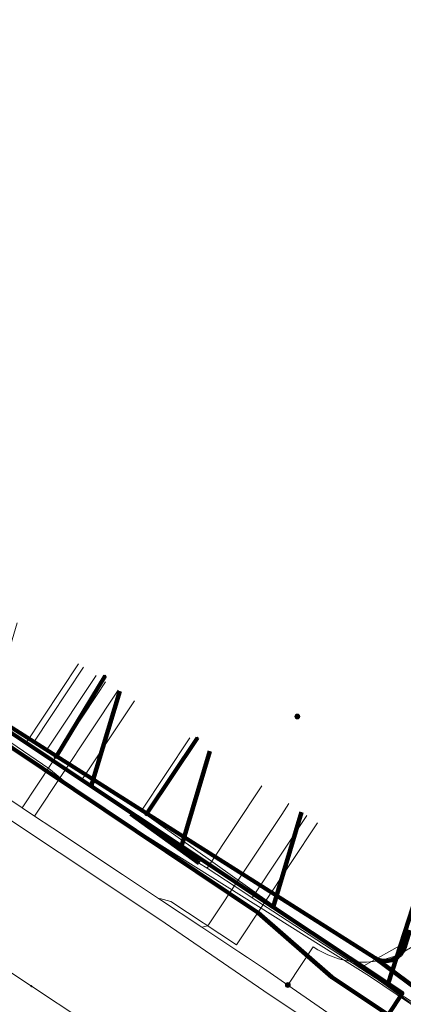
# Model space of a CAD drawing. Extents: x 152558 to 154479, y 462974 to 463683.
# Tile 301 of 638: x 153970 to 153988, y 463110 to 463155. Entities that reach past the tile are written whole.
import ezdxf
from ezdxf.lldxf.tags import DXFTag

# ---------------------------------------------------------------- set-up
doc = ezdxf.new("R2010")
doc.units = 0
doc.header["$LTSCALE"] = 0.2
doc.layers.get('0').update_dxf_attribs({"linetype": 'CONTINUOUS'})
for name, color, linetype, lineweight in [('B-RO-KL-DATA_COAXIAAL_17_ZIGGO BV-G', 90, 'KL-DATA-N', 18), ('B-RO-KL-DATA_COAXIAAL_7_ZIGGO BV-G', 90, 'KL-DATA-N', 18), ('B-RO-KL-DATA_HULPSTUK_KPN BV-S', 90, 'CONTINUOUS', 25), ('B-RO-KL-DATA_KABELBED_KPN BV-G', 90, 'CONTINUOUS', 100), ('B-RO-KL-DATA_KABELBED_ZIGGO BV-G', 90, 'CONTINUOUS', 100), ('B-RO-KL-DATA_MANTELBUIS_ZIGGO BV-G', 90, 'CONTINUOUS', 100), ('B-RO-KL-DATA_REGGEFIBER OPERATOR BV-G', 90, 'KL-DATA-N', 18), ('B-RO-KL-ET_LS_400 V_STEDIN NETBEHEER BV-G', 190, 'KL-LS-N', 18), ('B-RO-KL-ET_LS_HULPSTUK_STEDIN NETBEHEER BV-S', 190, 'CONTINUOUS', 25), ('B-RO-KL-ET_MS_10 KV_STEDIN NETBEHEER BV-G', 130, 'KL-MS-N', 18), ('B-RO-KL-GAS_LD_KOPER_22_0.1 BAR_STEDIN NETBEHEER BV-G', 50, 'KL-GAS-LD-N', 18), ('B-RO-KL-GAS_LD_MANTELBUIS_ASBESTCEMENT_180_STEDIN NETBEHEER BV-G', 50, 'CONTINUOUS', 100), ('B-RO-KL-GAS_LD_PE_32_0.1 BAR_STEDIN NETBEHEER BV-G', 50, 'KL-GAS-LD-N', 18), ('B-RO-KL-GAS_LD_PVC_110_0.1 BAR_STEDIN NETBEHEER BV-G', 50, 'KL-GAS-LD-N', 18), ('B-RO-KL-WATER_150_VITENS-G', 170, 'KL-WATER-N', 18), ('B-RO-KL-WATER_HULPSTUK_VITENS-S', 170, 'CONTINUOUS', 25)]:
    doc.layers.add(name, color=color, linetype=linetype, lineweight=lineweight)
doc.styles.add('NLCS-ISO', font='NLCS-ISO.ttf')
tags = doc.linetypes.add('KL-DATA-N', pattern='A,4,-1,[101,NLCS.SHX,S=0.5,R=0,X=0,Y=0],-1,4,-1,["D",Standard,S=1,R=0,X=-0.25,Y=-0.5],-1.5', length=12.5).pattern_tags.tags
tags[18] = DXFTag(74, 10)
tags = doc.linetypes.add('KL-GAS-LD-N', pattern='A,4,-1,[69,NLCS.SHX,S=0.5,R=0,X=0,Y=0],-1,4,-1,["L",Standard,S=1,R=0,X=0.25,Y=-0.5],-2', length=13).pattern_tags.tags
tags[18] = DXFTag(74, 10)
tags = doc.linetypes.add('KL-LS-N', pattern='A,4,-1,[103,NLCS.SHX,S=0.75,R=0,X=0,Y=0],-1,4,-1,["L",Standard,S=1,R=0,X=0,Y=-0.5],-2', length=13).pattern_tags.tags
tags[18] = DXFTag(74, 10)
tags = doc.linetypes.add('KL-MS-N', pattern='A,4,-1,[103,NLCS.SHX,S=0.75,R=0,X=0,Y=0],-1,4,-1,["M",Standard,S=1,R=0,X=0,Y=-0.5],-2', length=13).pattern_tags.tags
tags[18] = DXFTag(74, 10)
doc.linetypes.add('KL-WATER-N', pattern='A,7,-0.5,[168,NLCS.SHX,S=0.75,R=0,X=0.75,Y=0],-2', length=9.5)

# ---------------------------------------------------------------- blocks, each defined once
blk = doc.blocks.new('SKL-WTB_HULP_MOF-SO')
at = {"linetype": 'ByBlock', "lineweight": 18}
h = blk.add_hatch(color=0, dxfattribs=at)
h.dxf.hatch_style = 1
h.paths.add_polyline_path([(-0.5625, 0, 1), (0.5625, 0, 1)])
at = {"color": 0, "linetype": 'ByBlock', "lineweight": 18}
blk.add_circle((0, 0), 0.5625, dxfattribs=at)
at = {"color": 0, "linetype": 'ByBlock', "lineweight": 18, "style": 'NLCS-ISO', "flags": 1}
for tag, p in [('TYPE', (1.5, 0)), ('OMSCHRIJVING', (1.5, -3)), ('LABEL', (1.5, -1.5))]:
    blk.add_attdef(tag, p, '', height=1, dxfattribs=at)
blk = doc.blocks.new('SKL-WTB_HULP_OVERIG-SO')
at = {"color": 0, "linetype": 'ByBlock', "lineweight": 18}
for points in [[(-0.14, 0.14), (0.14, -0.14)], [(0.14, 0.14), (-0.14, -0.14)]]:
    blk.add_lwpolyline(points, dxfattribs=at)
at = {"color": 0, "linetype": 'ByBlock', "lineweight": 18, "style": 'NLCS-ISO', "flags": 1}
for tag, p in [('TYPE', (1.5, 0)), ('OMSCHRIJVING', (1.5, -3)), ('LABEL', (1.5, -1.5))]:
    blk.add_attdef(tag, p, '', height=1, dxfattribs=at)

msp = doc.modelspace()

# ---------------------------------------------------------------- linework, layer by layer
at = {"layer": 'B-RO-KL-DATA_COAXIAAL_17_ZIGGO BV-G', "flags": 128}
for points in [[(154029.423, 463067.701), (154029.759, 463068.216), (154027.466, 463069.71), (154020.658, 463074.213), (154016.232, 463077.14), (154014.315, 463078.408), (154007.553, 463082.881), (154006.542, 463083.549), (154001.113, 463087.14), (154000, 463087.877), (153999.293, 463088.346), (153998.526, 463088.853), (153997.858, 463089.295), (153997.023, 463089.848), (153992.506, 463092.838), (153981.275, 463100.273), (153987.111, 463109.187), (153987.77, 463110.194), (153987.114, 463110.63), (153981.781, 463114.171), (153977.53, 463116.994), (153973.353, 463119.769), (153968.6, 463122.925), (153965.482, 463124.996), (153959.876, 463128.718), (153958.144, 463129.869), (153956.355, 463131.2), (153955.943, 463131.474), (153947.29, 463137.241), (153942.302, 463140.566), (153935.836, 463144.876), (153935.02, 463145.42), (153935.007, 463145.429), (153933.88, 463146.399), (153932.954, 463147.562), (153932.26, 463148.876), (153932.233, 463148.965), (153931.824, 463150.297), (153931.659, 463151.774), (153931.772, 463153.256), (153932.159, 463154.692), (153933.461, 463159.02), (153933.772, 463160.053), (153934.357, 463161.999), (153935.876, 463167.047), (153937.057, 463170.971), (153938.296, 463175.088), (153938.757, 463176.621), (153940.576, 463182.761), (153940.615, 463182.892), (153941.516, 463185.933), (153942.588, 463189.551), (153944.325, 463195.415), (153945.802, 463200.401), (153946.141, 463201.547), (153947.453, 463205.975), (153948.034, 463205.802)], [(154029.423, 463067.701), (154029.759, 463068.216), (154027.466, 463069.71), (154020.658, 463074.213), (154016.232, 463077.14), (154014.315, 463078.408), (154007.553, 463082.881), (154006.542, 463083.549), (154001.113, 463087.14), (154000, 463087.877), (153999.293, 463088.346), (153998.526, 463088.853), (153997.858, 463089.295), (153997.023, 463089.848), (153992.506, 463092.838), (153981.275, 463100.273), (153987.111, 463109.187), (153987.77, 463110.194), (153987.114, 463110.63), (153991.14, 463123.052), (153989.944, 463123.439)]]:
    msp.add_lwpolyline(points, dxfattribs=at)
at = {"layer": 'B-RO-KL-DATA_COAXIAAL_7_ZIGGO BV-G', "flags": 128}
for points in [[(153914.995, 463143.692), (153915.264, 463144.097), (153917.942, 463142.291), (153919.941, 463140.942), (153931.836, 463132.92), (153936.051, 463130.077), (153941.606, 463126.33), (153945.367, 463123.794), (153951.509, 463119.651), (153955.529, 463116.94), (153955.921, 463116.705), (153956.288, 463116.431), (153956.623, 463116.119), (153956.923, 463115.774), (153957.185, 463115.398), (153966.237, 463109.352), (153966.44, 463109.369), (153967.187, 463109.285), (153967.902, 463109.055), (153968.558, 463108.689), (153968.54, 463108.703), (153970.894, 463107.145), (153974.48, 463104.771), (153979.808, 463101.244), (153981.275, 463100.273), (153987.111, 463109.187), (153987.77, 463110.194), (153987.114, 463110.63), (153981.781, 463114.171), (153977.53, 463116.994), (153973.353, 463119.769), (153968.6, 463122.925), (153965.482, 463124.996), (153959.876, 463128.718), (153958.144, 463129.869), (153956.355, 463131.2), (153955.943, 463131.474), (153947.29, 463137.241), (153942.302, 463140.566), (153935.836, 463144.876), (153935.02, 463145.42), (153935.007, 463145.429), (153933.88, 463146.399), (153932.954, 463147.562), (153932.26, 463148.876), (153932.233, 463148.965), (153935.461, 463150.414)], [(153989.944, 463123.439), (153991.14, 463123.052), (153987.114, 463110.63), (153981.781, 463114.171), (153977.53, 463116.994), (153973.353, 463119.769), (153968.6, 463122.925), (153965.482, 463124.996), (153959.876, 463128.718), (153958.144, 463129.869), (153956.355, 463131.2), (153955.943, 463131.474), (153947.29, 463137.241), (153942.302, 463140.566), (153935.836, 463144.876), (153938.279, 463148.541)], [(153989.944, 463123.439), (153991.14, 463123.052), (153987.114, 463110.63), (153981.781, 463114.171), (153977.53, 463116.994), (153973.353, 463119.769), (153968.6, 463122.925), (153965.482, 463124.996), (153959.876, 463128.718), (153958.144, 463129.869), (153956.355, 463131.2), (153955.943, 463131.474), (153947.29, 463137.241), (153942.302, 463140.566), (153944.742, 463144.228)], [(153989.944, 463123.439), (153991.14, 463123.052), (153987.114, 463110.63), (153981.781, 463114.171), (153977.53, 463116.994), (153973.353, 463119.769), (153968.6, 463122.925), (153965.482, 463124.996), (153959.876, 463128.718), (153958.144, 463129.869), (153956.355, 463131.2), (153955.943, 463131.474), (153947.29, 463137.241), (153949.733, 463140.907)], [(153989.944, 463123.439), (153991.14, 463123.052), (153987.114, 463110.63), (153981.781, 463114.171), (153977.53, 463116.994), (153973.353, 463119.769), (153968.6, 463122.925), (153965.482, 463124.996), (153959.876, 463128.718), (153958.144, 463129.869), (153956.355, 463131.2), (153955.943, 463131.474), (153958.383, 463135.136)], [(153989.944, 463123.439), (153991.14, 463123.052), (153987.114, 463110.63), (153981.781, 463114.171), (153977.53, 463116.994), (153973.353, 463119.769), (153968.6, 463122.925), (153965.482, 463124.996), (153959.876, 463128.718), (153961.197, 463133.123)], [(153989.944, 463123.439), (153991.14, 463123.052), (153987.114, 463110.63), (153981.781, 463114.171), (153977.53, 463116.994), (153973.353, 463119.769), (153968.6, 463122.925), (153965.482, 463124.996), (153966.803, 463129.405)], [(153989.944, 463123.439), (153991.14, 463123.052), (153987.114, 463110.63), (153981.781, 463114.171), (153977.53, 463116.994), (153973.353, 463119.769), (153968.6, 463122.925), (153969.922, 463127.334)], [(153989.944, 463123.439), (153991.14, 463123.052), (153987.114, 463110.63), (153981.781, 463114.171), (153977.53, 463116.994), (153973.353, 463119.769), (153974.674, 463124.178)], [(153989.944, 463123.439), (153991.14, 463123.052), (153987.114, 463110.63), (153987.77, 463110.194), (153987.111, 463109.187), (153981.275, 463100.273), (153979.808, 463101.244), (153974.48, 463104.771), (153970.894, 463107.145), (153965.653, 463099.295)], [(153989.944, 463123.439), (153991.14, 463123.052), (153987.114, 463110.63), (153987.77, 463110.194), (153987.111, 463109.187), (153981.275, 463100.273), (153979.808, 463101.244), (153974.48, 463104.771), (153969.262, 463096.956)], [(153989.944, 463123.439), (153991.14, 463123.052), (153987.114, 463110.63), (153987.77, 463110.194), (153987.111, 463109.187), (153981.275, 463100.273), (153979.808, 463101.244), (153974.622, 463093.477)], [(153989.944, 463123.439), (153991.14, 463123.052), (153987.114, 463110.63), (153981.781, 463114.171), (153977.53, 463116.994), (153978.851, 463121.399)], [(154016.657, 463069.56), (154016.92, 463069.991), (154017.774, 463069.471), (154020.658, 463074.213), (154016.232, 463077.14), (154014.315, 463078.408), (154007.553, 463082.881), (154006.542, 463083.549), (154001.113, 463087.14), (154000, 463087.877), (153999.293, 463088.346), (153998.526, 463088.853), (153997.858, 463089.295), (153997.023, 463089.848), (153992.506, 463092.838), (153981.275, 463100.273), (153987.111, 463109.187), (153987.77, 463110.194), (153987.114, 463110.63), (153991.14, 463123.052), (153989.944, 463123.439)], [(153989.944, 463123.439), (153991.14, 463123.052), (153987.114, 463110.63), (153987.77, 463110.194), (153987.111, 463109.187), (153981.275, 463100.273), (153992.506, 463092.838), (153997.023, 463089.848), (153997.858, 463089.295), (153998.526, 463088.853), (153999.293, 463088.346), (154000, 463087.877), (154001.113, 463087.14), (154006.542, 463083.549), (154007.553, 463082.881), (154014.315, 463078.408), (154016.232, 463077.14), (154014.648, 463074.535), (154012.984, 463071.8)], [(153989.944, 463123.439), (153991.14, 463123.052), (153987.114, 463110.63), (153987.77, 463110.194), (153987.111, 463109.187), (153981.275, 463100.273), (153992.506, 463092.838), (153997.023, 463089.848), (153997.858, 463089.295), (153998.526, 463088.853), (153999.293, 463088.346), (154000, 463087.877), (154001.113, 463087.14), (154006.542, 463083.549), (154007.553, 463082.881), (154014.315, 463078.408), (154012.044, 463074.675), (154011.021, 463072.994)], [(153989.944, 463123.439), (153991.14, 463123.052), (153987.114, 463110.63), (153987.77, 463110.194), (153987.111, 463109.187), (153981.275, 463100.273), (153992.506, 463092.838), (153997.023, 463089.848), (153997.858, 463089.295), (153998.526, 463088.853), (153999.293, 463088.346), (154000, 463087.877), (154001.113, 463087.14), (154006.542, 463083.549), (154007.553, 463082.881), (154004.097, 463077.201)], [(153989.944, 463123.439), (153991.14, 463123.052), (153987.114, 463110.63), (153987.77, 463110.194), (153987.111, 463109.187), (153981.275, 463100.273), (153992.506, 463092.838), (153997.023, 463089.848), (153997.858, 463089.295), (153998.526, 463088.853), (153999.293, 463088.346), (154000, 463087.877), (154001.113, 463087.14), (154006.542, 463083.549), (154003.063, 463077.83)], [(153997.09, 463081.464), (153997.248, 463081.724), (153995.801, 463082.606), (153998.304, 463086.72), (153999.293, 463088.346), (153998.526, 463088.853), (153997.858, 463089.295), (153997.023, 463089.848), (153992.506, 463092.838), (153981.275, 463100.273), (153987.111, 463109.187), (153987.77, 463110.194), (153987.114, 463110.63), (153991.14, 463123.052), (153989.944, 463123.439)], [(153988.328, 463087.098), (153988.434, 463087.28), (153988.945, 463086.984), (153992.506, 463092.838), (153981.275, 463100.273), (153987.111, 463109.187), (153987.77, 463110.194), (153987.114, 463110.63), (153991.14, 463123.052), (153989.944, 463123.439)], [(153989.944, 463123.439), (153991.14, 463123.052), (153987.114, 463110.63), (153981.781, 463114.171), (153983.102, 463118.576)], [(153989.944, 463123.439), (153991.14, 463123.052), (153987.114, 463110.63), (153981.781, 463114.171), (153983.102, 463118.576)]]:
    msp.add_lwpolyline(points, dxfattribs=at)
at = {"layer": 'B-RO-KL-DATA_KABELBED_KPN BV-G', "flags": 128}
for points in [[(153934.49, 463145.53), (153951.243, 463134.352), (153951.693, 463134.052), (153952.685, 463133.39), (153954.258, 463132.341), (153957.071, 463130.464), (153958.24, 463129.724), (153959.627, 463128.844), (153961.348, 463127.755), (153971.742, 463121.17), (153975.93, 463118.516), (153986.49, 463111.826)], [(153971.742, 463121.17), (153973.996, 463124.889)], [(153975.93, 463118.516), (153978.274, 463122.01)], [(153988.114, 463113.112), (153987.881, 463112.335), (153987.853, 463112.258), (153987.819, 463112.184), (153987.779, 463112.113), (153987.732, 463112.046), (153987.68, 463111.984), (153987.623, 463111.926), (153987.56, 463111.873), (153987.494, 463111.827), (153987.423, 463111.786), (153987.349, 463111.751), (153987.273, 463111.723), (153987.194, 463111.702), (153987.114, 463111.688), (153987.033, 463111.68), (153986.951, 463111.68), (153986.87, 463111.687), (153986.79, 463111.702), (153986.711, 463111.723), (153986.634, 463111.751), (153986.561, 463111.785), (153986.49, 463111.826)], [(153986.49, 463111.826), (153994.179, 463106.124), (153995.445, 463105.185)]]:
    msp.add_lwpolyline(points, dxfattribs=at)
at = {"layer": 'B-RO-KL-DATA_KABELBED_ZIGGO BV-G', "flags": 128}
for points in [[(153987.111, 463109.187), (153984.503, 463110.922), (153981.086, 463113.912), (153954.036, 463132.024), (153951.901, 463132.606), (153930.213, 463147.422), (153925.25, 463151.465), (153921.719, 463153.815)], [(153974.674, 463124.178), (153973.353, 463119.769)], [(153968.6, 463122.925), (153973.353, 463119.769)], [(153991.14, 463123.052), (153987.114, 463110.63)], [(153978.851, 463121.399), (153977.53, 463116.994)], [(153973.353, 463119.769), (153977.53, 463116.994)], [(153983.102, 463118.576), (153981.781, 463114.171)], [(153977.53, 463116.994), (153981.781, 463114.171)], [(153981.781, 463114.171), (153987.114, 463110.63)], [(153987.114, 463110.63), (153987.77, 463110.194), (153987.111, 463109.187)]]:
    msp.add_lwpolyline(points, dxfattribs=at)
at = {"layer": 'B-RO-KL-DATA_MANTELBUIS_ZIGGO BV-G', "flags": 128}
msp.add_lwpolyline([(153984.503, 463110.922), (154033.747, 463078.132)], dxfattribs=at)
at = {"layer": 'B-RO-KL-DATA_REGGEFIBER OPERATOR BV-G', "flags": 128}
for points in [[(153931.057, 463148.13), (153933.832, 463146.207), (153937.898, 463143.391), (153941.93, 463140.65), (153950.86, 463134.639), (153952.103, 463133.733), (153962.342, 463127.365), (153964.529, 463125.928), (153970.717, 463121.864), (153971.299, 463121.482), (153975.66, 463118.618), (153985.851, 463111.374), (153987.715, 463110.05), (153988.091, 463109.793), (153993.729, 463107.654), (153995.262, 463106.55)], [(153964.529, 463125.928), (153970.717, 463121.864)], [(153970.717, 463121.864), (153972.991, 463125.29)], [(153971.299, 463121.482), (153973.572, 463124.905)], [(153989.997, 463123.616), (153991.399, 463123.199), (153988.05, 463112.618), (153985.851, 463111.374), (153975.66, 463118.618)], [(153975.66, 463118.618), (153977.918, 463122.018)], [(153970.717, 463121.864), (153971.299, 463121.482)], [(153971.299, 463121.482), (153975.66, 463118.618)]]:
    msp.add_lwpolyline(points, dxfattribs=at)
at = {"layer": 'B-RO-KL-ET_LS_400 V_STEDIN NETBEHEER BV-G', "flags": 128}
for points in [[(154018.432, 463211.352), (154017.266, 463207.533), (154016.606, 463204.868), (154015.528, 463200.517), (154014.213, 463195.209), (154013.63, 463193.296), (154013.372, 463192.448), (154011.613, 463186.679), (154011.551, 463186.477), (154009.77, 463180.632), (154009.487, 463179.704), (154008.842, 463177.588), (154007.937, 463174.6), (154006.468, 463169.742), (154005.468, 463166.436), (154004.251, 463162.412), (154003.856, 463161.107), (154002.782, 463157.554), (154002.678, 463157.211), (154002.158, 463155.489), (154001.506, 463153.335), (154000.652, 463150.51), (154000.314, 463149.393), (153999.647, 463147.183), (153999.125, 463145.453), (153997.935, 463141.511), (153997.913, 463141.439), (153996.83, 463137.849), (153996.468, 463136.651), (153991.484, 463120.138), (153990.988, 463118.494), (153989.691, 463114.198), (153989.535, 463113.845), (153989.346, 463113.508), (153989.124, 463113.19), (153988.874, 463112.896), (153988.596, 463112.626), (153988.218, 463112.331), (153987.807, 463112.083), (153987.37, 463111.886), (153986.912, 463111.742), (153986.441, 463111.653), (153986.112, 463111.625), (153985.782, 463111.624), (153985.454, 463111.65), (153985.128, 463111.702), (153984.808, 463111.782), (153984.32, 463111.958), (153983.859, 463112.196), (153983.641, 463112.337), (153982.464, 463110.565)], [(153982.464, 463110.565), (153981.329, 463111.35), (153980.585, 463111.844), (153980.191, 463112.105), (153978.471, 463113.247), (153976.512, 463114.548), (153976.425, 463114.606), (153974.799, 463115.686), (153971.573, 463117.829), (153970.725, 463118.392), (153970.142, 463118.779), (153967.415, 463120.591), (153962.829, 463123.637), (153962.563, 463123.814), (153959.83, 463125.628), (153958.405, 463126.575), (153956.804, 463127.638), (153952.84, 463130.318), (153952.353, 463130.648), (153950.727, 463131.747), (153947.994, 463133.595), (153942.242, 463137.484), (153941.608, 463137.913), (153936.268, 463141.523), (153935.394, 463142.114), (153919.547, 463152.828)], [(153974.598, 463124.223), (153970.725, 463118.392)], [(153974.015, 463124.61), (153973.627, 463124.027)], [(153973.627, 463124.027), (153970.142, 463118.779)], [(153982.51, 463118.969), (153982.179, 463118.469)], [(153982.179, 463118.469), (153978.748, 463113.303), (153978.471, 463113.247)], [(153983.843, 463118.084), (153980.08, 463112.419), (153977.04, 463114.438), (153976.523, 463114.565), (153976.512, 463114.548)], [(153982.464, 463110.565), (153994.886, 463101.981)]]:
    msp.add_lwpolyline(points, dxfattribs=at)
at = {"layer": 'B-RO-KL-ET_MS_10 KV_STEDIN NETBEHEER BV-G', "flags": 128}
for points in [[(154066.031, 463061.971), (154065.219, 463062.187), (154063.975, 463061.805), (154052.34, 463065.195), (154043.995, 463068.877), (154036.864, 463073.365), (154000, 463097.91), (153981.641, 463110.099), (153976.483, 463113.623), (153957.934, 463125.956), (153942.982, 463135.967), (153920.757, 463151.016), (153915.758, 463154.244), (153887.042, 463173.586), (153838.765, 463205.685), (153826.02, 463214.026), (153819.377, 463218.46), (153818.288, 463219.1), (153817.106, 463219.714), (153815.911, 463220.303), (153814.705, 463220.869), (153813.487, 463221.411), (153810.306, 463222.74), (153808.32, 463223.469), (153806.306, 463224.113), (153804.266, 463224.672), (153802.205, 463225.145), (153800.521, 463225.487), (153800.543, 463225.482), (153799.112, 463225.681), (153792.483, 463227.073), (153789.365, 463227.693), (153771.219, 463230.716), (153754.965, 463233.669), (153695.808, 463244.331), (153663.728, 463250), (153641.604, 463254.944), (153633.008, 463256.421), (153633.793, 463260.652), (153634.094, 463260.859), (153635.856, 463260.687), (153646.167, 463258.507), (153648.046, 463261.978), (153648.211, 463262.961)], [(154120.37, 463048.611), (154116.747, 463049.873), (154100.347, 463054.81), (154093.412, 463056.465), (154066.804, 463064.324), (154055.462, 463068.306), (154044.727, 463071.856), (154024.672, 463085.073), (153986.243, 463110.98), (153972.934, 463119.327), (153971.378, 463120.6), (153959.226, 463128.893), (153956.992, 463130.28), (153932.453, 463146.668), (153927.381, 463149.429), (153920.212, 463155.083), (153904.51, 463165.268), (153895.601, 463171.072), (153892.024, 463173.818), (153873.669, 463186.145), (153860.324, 463194.93), (153853.405, 463199.245), (153830.551, 463214.81), (153833.132, 463218.96), (153831.645, 463219.883)]]:
    msp.add_lwpolyline(points, dxfattribs=at)
at = {"layer": 'B-RO-KL-GAS_LD_KOPER_22_0.1 BAR_STEDIN NETBEHEER BV-G', "flags": 128}
msp.add_lwpolyline([(153983.343, 463118.415), (153980.812, 463114.608)], dxfattribs=at)
at = {"layer": 'B-RO-KL-GAS_LD_MANTELBUIS_ASBESTCEMENT_180_STEDIN NETBEHEER BV-G', "flags": 128}
msp.add_lwpolyline([(153975.189, 463118.493), (153978.351, 463116.211)], dxfattribs=at)
at = {"layer": 'B-RO-KL-GAS_LD_PE_32_0.1 BAR_STEDIN NETBEHEER BV-G', "flags": 128}
for points in [[(153972.765, 463125.44), (153970.309, 463121.741)], [(153975.348, 463123.725), (153972.889, 463120.024)], [(153981.261, 463119.798), (153978.719, 463115.97)]]:
    msp.add_lwpolyline(points, dxfattribs=at)
at = {"layer": 'B-RO-KL-GAS_LD_PVC_110_0.1 BAR_STEDIN NETBEHEER BV-G', "flags": 128}
msp.add_lwpolyline([(153930.302, 463148.28), (153932.311, 463147.057), (153934.878, 463145.402), (153936.598, 463144.294), (153938.44, 463143.077), (153943.854, 463139.48), (153944.809, 463138.845), (153948.742, 463136.231), (153949.593, 463135.666), (153951.104, 463134.617), (153951.778, 463134.15), (153953.323, 463133.079), (153958.016, 463129.823), (153958.234, 463129.672), (153961.038, 463127.911), (153961.751, 463127.436), (153963.693, 463126.144), (153964.166, 463125.829), (153968.655, 463122.842), (153970.309, 463121.741), (153972.889, 463120.024), (153973.32, 463119.737), (153975.189, 463118.493), (153976.927, 463117.239), (153978.366, 463116.2), (153978.719, 463115.97), (153980.466, 463114.833), (153980.812, 463114.608), (153981.764, 463113.988), (153987.892, 463109.999), (153993.577, 463106.335), (153995.106, 463105.395)], dxfattribs=at)
at = {"layer": 'B-RO-KL-WATER_150_VITENS-G', "flags": 128}
msp.add_lwpolyline([(153966.715, 463113.067), (153968.145, 463112.122), (153970.575, 463110.515), (153973.004, 463108.908), (153975.503, 463107.256), (153976.752, 463106.43), (153978.001, 463105.604), (153978.077, 463105.554)], dxfattribs=at)

# ---------------------------------------------------------------- block references
at = {"layer": 'B-RO-KL-DATA_HULPSTUK_KPN BV-S', "xscale": 0.2, "yscale": 0.2, "zscale": 0.2}
for name, p in [('SKL-WTB_HULP_OVERIG-SO', (153973.996, 463124.889)), ('SKL-WTB_HULP_MOF-SO', (153982.9, 463123)), ('SKL-WTB_HULP_OVERIG-SO', (153978.274, 463122.01)), ('SKL-WTB_HULP_MOF-SO', (153971.741, 463121.17)), ('SKL-WTB_HULP_OVERIG-SO', (153971.741, 463121.17)), ('SKL-WTB_HULP_MOF-SO', (153975.93, 463118.516)), ('SKL-WTB_HULP_OVERIG-SO', (153975.93, 463118.516)), ('SKL-WTB_HULP_OVERIG-SO', (153986.49, 463111.826)), ('SKL-WTB_HULP_OVERIG-SO', (153986.49, 463111.826)), ('SKL-WTB_HULP_OVERIG-SO', (153986.49, 463111.826))]:
    msp.add_blockref(name, p, dxfattribs=at)
at = {"layer": 'B-RO-KL-ET_LS_HULPSTUK_STEDIN NETBEHEER BV-S', "xscale": 0.2, "yscale": 0.2, "zscale": 0.2}
msp.add_blockref('SKL-WTB_HULP_MOF-SO', (153982.464, 463110.565), dxfattribs=at)
at = {"layer": 'B-RO-KL-WATER_HULPSTUK_VITENS-S', "xscale": 0.2, "yscale": 0.2, "zscale": 0.2}
msp.add_blockref('SKL-WTB_HULP_OVERIG-SO', (153970.575, 463110.515), dxfattribs=at)

doc.saveas('drawing.dxf')
